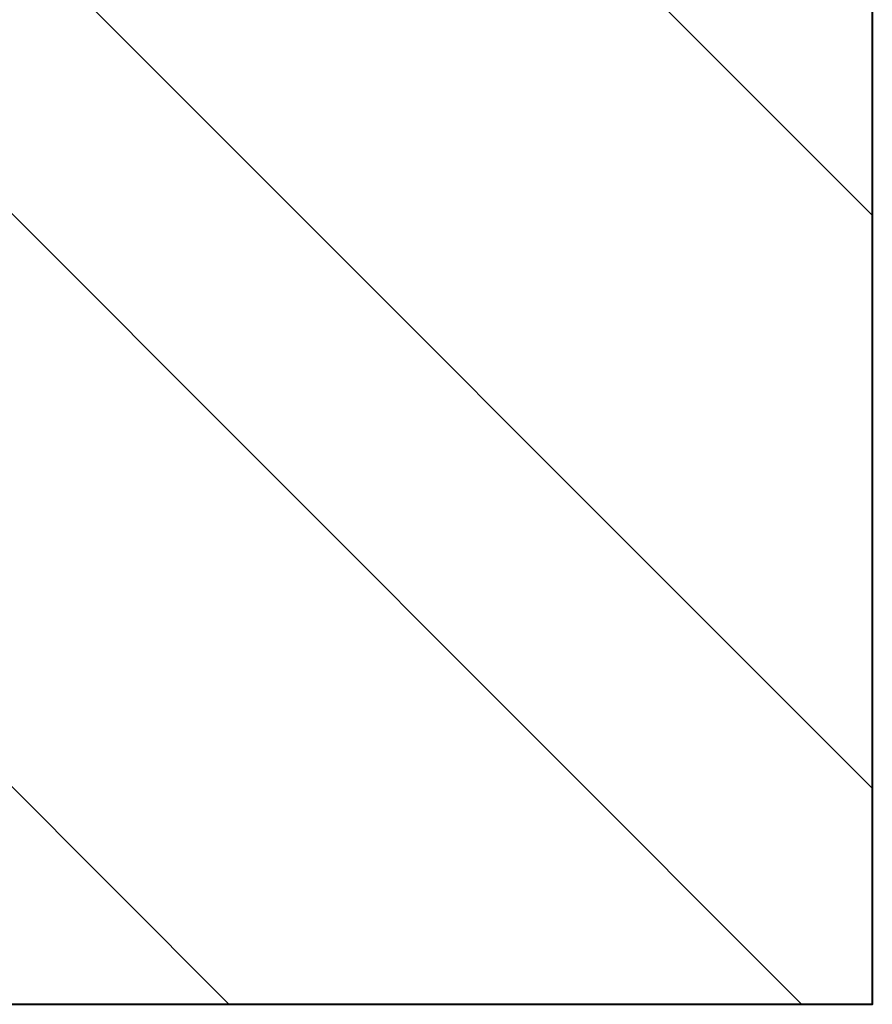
# Model space of a CAD drawing. Header units: metres. Extents: x -138 to 797, y -50 to 519.
# Tile 269 of 311: x 117.93 to 119.14, y 430.21 to 431.61. Entities that reach past the tile are written whole.
import ezdxf

# ---------------------------------------------------------------- set-up
doc = ezdxf.new("R2010")
doc.units = ezdxf.units.M
doc.header["$MEASUREMENT"] = 0
doc.layers.add('B_DETAIL', color=7, linetype='Continuous', lineweight=18)
doc.layers.add('B_DETAIL_OBJ', color=7, linetype='Continuous', lineweight=40)

# ---------------------------------------------------------------- blocks, each defined once
blk = doc.blocks.new('*U739')
at = {"layer": 'B_DETAIL'}
h = blk.add_hatch(dxfattribs=at)
h.set_pattern_fill('ANSI32', color=256, scale=2.30116, angle=90)
h.set_pattern_definition([(135, (249.9776, 136.9638), (-0.610187, -0.610187), []), (135, (249.9776, 137.3706), (-0.610187, -0.610187), [])])
edge = h.paths.add_edge_path()
edge.add_line((231.9677, 166.3023), (229.4769, 166.3023))
edge.add_line((229.4769, 166.3023), (229.114, 165.9363))
edge.add_line((229.114, 165.9363), (229.114, 165.3889))
edge.add_line((229.114, 165.3889), (229.2024, 165.2974))
edge.add_line((229.2024, 165.2974), (229.7014, 165.2976))
edge.add_arc((230.0192, 165.3376), 0.3202, 18.9985, 187.1665, ccw=False)
edge.add_line((230.322, 165.4418), (230.7092, 164.3171))
edge.add_arc((230.4064, 164.2129), 0.3202, -161.0015, 18.9985, ccw=False)
edge.add_line((230.1036, 164.1086), (230.0378, 164.2997))
edge.add_arc((229.7905, 164.1074), 0.3133, 37.8717, 180)
edge.add_line((229.4772, 164.1074), (229.4769, 163.3743))
edge.add_line((229.4769, 163.3743), (231.9677, 163.3743))
edge.add_line((231.9677, 163.3743), (231.9677, 166.3023))
at = {"layer": 'B_DETAIL_OBJ', "flags": 128}
blk.add_lwpolyline([(231.9677, 166.3023), (231.9677, 163.3743), (229.4769, 163.3743), (229.4772, 164.1074, -0.713683), (230.0376, 164.3)], format="xyb", dxfattribs=at)

msp = doc.modelspace()

# ---------------------------------------------------------------- block references
msp.add_blockref('*U739', (-112.8286, 266.8387))

doc.saveas('drawing.dxf')
